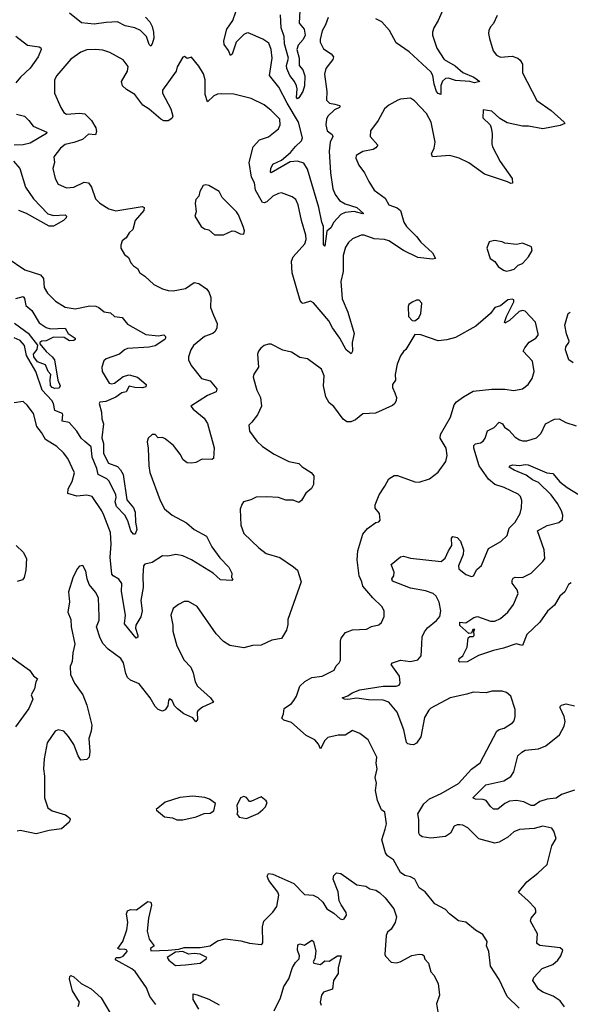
# Model space of a CAD drawing. Extents: x 2199565 to 2323334, y 894172 to 1018966.
# Tile 368 of 440: x 2290292 to 2294085, y 976881 to 983671. Entities that reach past the tile are written whole.
import ezdxf

# ---------------------------------------------------------------- set-up
doc = ezdxf.new("R2010")
doc.units = 0

msp = doc.modelspace()

# ---------------------------------------------------------------- linework, layer by layer
at = {"layer": '0CON10XD'}
for points in [[(2291158.6, 983688.6), (2291188.2, 983655), (2291204, 983624), (2291214, 983584), (2291215, 983542.5), (2291205, 983503.8), (2291195, 983488.8), (2291185, 983500), (2291164.6, 983555), (2291124.4, 983595), (2291084.7, 983614.7), (2291017.5, 983627.5), (2290965, 983655.3), (2290887.7, 983652.3), (2290805, 983640.7), (2290718.5, 983648.5), (2290635, 983715.2)], [(2292007.9, 983507.9), (2291965.9, 983535.9), (2291865, 983579.2), (2291855, 983578.6), (2291835, 983568.1), (2291783.5, 983516.5), (2291755, 983432), (2291745, 983424), (2291729.3, 983459.3), (2291699.7, 983499.7), (2291698.1, 983525), (2291717.8, 983605), (2291760.9, 983665), (2291782, 983725)], [(2292221.6, 983735), (2292216.2, 983646.2), (2292251.3, 983605), (2292258.5, 983565), (2292245.4, 983534.6), (2292210.3, 983495), (2292200.4, 983465), (2292217.2, 983405), (2292216.7, 983355), (2292241.8, 983325), (2292255.8, 983284.2), (2292254.4, 983215), (2292241.5, 983175), (2292215, 983132), (2292205, 983125.7), (2292197.8, 983135), (2292203.7, 983193.7), (2292199.1, 983215), (2292184.7, 983244.8), (2292153.8, 983285), (2292131.4, 983335), (2292130, 983355), (2292143.6, 983405), (2292115.4, 983505), (2292114.5, 983555), (2292093.9, 983615), (2292088.9, 983705)], [(2293211.7, 983748.3), (2293174.5, 983665), (2293144.5, 983615), (2293135.5, 983585), (2293136.5, 983565), (2293165.4, 983475), (2293215, 983396.7), (2293291.8, 983351.8), (2293345, 983306.2), (2293421.4, 983275), (2293462.5, 983245), (2293425, 983234.4), (2293393.5, 983243.5), (2293295, 983251.8), (2293245, 983268), (2293226.2, 983265), (2293205, 983245.8), (2293193, 983217), (2293193.8, 983153.8), (2293175, 983161.5), (2293162.7, 983175), (2293147.1, 983225), (2293138.8, 983285), (2293125, 983310.8), (2292975, 983448.9), (2292885, 983510.6), (2292840, 983595), (2292787.7, 983655), (2292745, 983675.9)], [(2293580.9, 983699.1), (2293556.2, 983645), (2293535, 983622.5), (2293523.8, 983595), (2293521.2, 983575), (2293529.3, 983540.7), (2293553.3, 983455), (2293577.5, 983425), (2293605, 983412), (2293685, 983418.1), (2293723.3, 983405), (2293740.6, 983390.6), (2293755.8, 983365), (2293755.6, 983305), (2293854.5, 983114.5), (2293953.4, 983043.4), (2294043.3, 982965), (2294046.7, 982955), (2294015, 982941.9), (2293895, 982917.1), (2293796.9, 982936.9), (2293755, 982937.1), (2293650.3, 982960.3), (2293598.7, 982988.7), (2293545, 983040), (2293485, 983050), (2293483.3, 982995), (2293532, 982945), (2293540.8, 982925), (2293547.5, 982885), (2293544, 982815), (2293549.2, 982795), (2293602.7, 982692.7), (2293684.2, 982575), (2293686.1, 982543.9), (2293675, 982540), (2293653.3, 982553.3), (2293495, 982605.7), (2293385, 982684.4), (2293318.8, 982715), (2293255, 982733.8), (2293135, 982725.7), (2293129.6, 982745), (2293147.5, 982785), (2293154.4, 982825), (2293126.9, 982965), (2293095, 983024), (2293012.1, 983112.1), (2292985, 983129.2), (2292915, 983122), (2292897.5, 983115), (2292835, 983080.8), (2292804.4, 983055.6), (2292762.5, 982975), (2292708.8, 982905), (2292706.2, 982865), (2292758.8, 982805), (2292745, 982786.2), (2292726.7, 982775), (2292655, 982761.8), (2292610, 982735), (2292607.1, 982715), (2292627.2, 982667.2), (2292667.5, 982615), (2292696, 982555), (2292734, 982495), (2292809.8, 982439.8), (2292834.6, 982394.6), (2292892.6, 982372.6), (2292915.5, 982355.5), (2292938.1, 982275), (2292955.7, 982245), (2293026.1, 982176.1), (2293055, 982135.7), (2293135, 982062.9), (2293155.8, 982024.2), (2293135, 982018.5), (2293035, 982030), (2292935, 982079.2), (2292835, 982145.4), (2292805, 982154.6), (2292735, 982159.2), (2292665, 982184.4), (2292644.4, 982185.6), (2292585, 982160), (2292556.6, 982133.4), (2292537.4, 982102.6), (2292520.4, 982045), (2292521.1, 981935), (2292504.5, 981865), (2292513.6, 981745), (2292552.5, 981655), (2292597, 981507), (2292582.5, 981445), (2292583.8, 981385), (2292575, 981366.7), (2292541.1, 981395), (2292498.2, 981475), (2292446, 981546), (2292422.1, 981595), (2292315, 981717.5), (2292295, 981728.9), (2292245, 981714), (2292235, 981718), (2292225, 981733.3), (2292170, 981925), (2292165.5, 982005), (2292175.4, 982034.6), (2292255.8, 982125.8), (2292265.4, 982155), (2292262.9, 982185), (2292232.9, 982285), (2292209.2, 982395), (2292195, 982430.8), (2292169.8, 982449.8), (2292095, 982475.7), (2292075, 982473.1), (2292035, 982453.6), (2291995, 982414.2), (2291975, 982407.5), (2291965, 982410.7), (2291916.7, 982495), (2291910.3, 982545), (2291889.1, 982585), (2291873.5, 982685), (2291899.2, 982795), (2291945, 982842.5), (2292006.9, 982863.1), (2292075, 982918), (2292086.9, 982945), (2292084.3, 982985), (2292025, 983044.4), (2291975, 983083.1), (2291887.4, 983127.4), (2291766.8, 983156.8), (2291685, 983160.4), (2291653.8, 983156.2)], [(2292418, 983685), (2292399.2, 983635), (2292375.6, 983594.4), (2292361.9, 983535), (2292361.4, 983515), (2292385, 983468.8), (2292438, 983435), (2292454.2, 983415), (2292450, 983395), (2292401.9, 983335), (2292391.5, 983295), (2292408.9, 983175), (2292406.5, 983115), (2292426, 983096), (2292462.6, 983087.4), (2292495, 983080), (2292500, 983075), (2292496, 983065), (2292461.3, 983048.7), (2292413.6, 983006.4), (2292404.6, 982985), (2292400.7, 982945), (2292409.1, 982905), (2292445, 982878.1), (2292448.9, 982865), (2292430.3, 982825), (2292424.1, 982765), (2292433.3, 982615), (2292449.5, 982505), (2292464.5, 982465), (2292494.1, 982424.1), (2292535, 982400.7), (2292614.2, 982375), (2292660, 982335), (2292655, 982331.2), (2292595, 982348.8), (2292535, 982340.9), (2292505, 982327.5), (2292455.4, 982275), (2292434.7, 982235), (2292408, 982212), (2292395, 982110), (2292385, 982120), (2292384.7, 982245), (2292372.4, 982275), (2292353.7, 982376.3), (2292275, 982640), (2292250.3, 982680.3), (2292205, 982694.2), (2292155, 982690.8), (2292025, 982614.7), (2292018.8, 982618.8), (2292021.1, 982645), (2292034.7, 982675.3), (2292095, 982702.3), (2292158.5, 982755), (2292192.7, 982797.3), (2292233.9, 982835), (2292239.4, 982855), (2292212.1, 982965), (2292134.1, 983095), (2292077.3, 983205), (2292012.7, 983285), (2292030.6, 983405), (2292025.3, 983465.3), (2292007.9, 983507.9)], [(2290265, 983556.2), (2290345.5, 983495.5), (2290425, 983484.3), (2290437.2, 983477.2), (2290440.6, 983465), (2290419.6, 983415), (2290363.5, 983336.5), (2290297.1, 983275), (2290266, 983235)], [(2291653.8, 983156.2), (2291629.1, 983145), (2291585, 983103.8), (2291569.3, 983155), (2291569.4, 983255), (2291557.4, 983297.4), (2291525, 983350), (2291475, 983412.5), (2291445, 983402.5), (2291426.4, 983416.4), (2291415, 983413.3), (2291376.2, 983345), (2291368.8, 983315), (2291276.2, 983185), (2291276.2, 983165), (2291332.2, 983055), (2291347.5, 983005), (2291339.7, 982990.3), (2291315.7, 982974.3), (2291285, 982973.1), (2291265, 982983.6), (2291185, 983054.4), (2291140.5, 983080.5), (2291084.2, 983155), (2291028.2, 983188.2), (2290999.4, 983215), (2290993.5, 983245), (2291035.7, 983315), (2291038.8, 983348.8), (2291004.5, 983394.5), (2290913.8, 983443.8), (2290865, 983459.5), (2290815, 983465.5), (2290755, 983461.8), (2290712.8, 983447.2), (2290645, 983398), (2290548.6, 983285), (2290532.9, 983255), (2290532.9, 983165), (2290574.3, 983065), (2290595, 983031.2), (2290615, 983020), (2290705, 983025.6), (2290740.5, 983020.5), (2290786.3, 982976.3), (2290815.5, 982925), (2290820.8, 982899.2), (2290815, 982877.5), (2290765, 982880.8), (2290723.8, 982845), (2290665, 982822.9), (2290605, 982808.9), (2290572.9, 982785), (2290527.5, 982725), (2290532.9, 982685), (2290520, 982645), (2290535.7, 982575), (2290556.9, 982536.9), (2290615, 982510.8), (2290665, 982516.9), (2290735, 982550.6), (2290765.8, 982545), (2290786.7, 982515), (2290814.6, 982434.6), (2290845, 982405.7), (2290905, 982367.1), (2290955, 982352.5), (2291135, 982382.9), (2291150, 982375), (2291146.9, 982355), (2291086.9, 982285), (2291072, 982225), (2291045, 982200), (2291025, 982166.7), (2290998.8, 982145), (2290988.8, 982115), (2290988.8, 982095), (2291015, 982052.5), (2291041.2, 982031.2), (2291058, 981995), (2291075, 981973.8), (2291102.5, 981955), (2291120, 981925), (2291153, 981903), (2291216.2, 981845), (2291275, 981814.2), (2291315, 981804.3), (2291348.3, 981801.7), (2291435, 981816), (2291495, 981859.2), (2291525, 981850.8), (2291578, 981815), (2291596, 981795), (2291608.8, 981755), (2291606, 981685), (2291626.1, 981633.9), (2291651.5, 981575), (2291648.9, 981545), (2291639.3, 981520.7), (2291623.6, 981506.4), (2291565.8, 981485), (2291489.2, 981425), (2291471.4, 981395), (2291454.2, 981345), (2291453.8, 981325), (2291474.2, 981285), (2291545, 981195.7), (2291605, 981180), (2291650, 981125), (2291645, 981103.8), (2291585, 981079.4), (2291470, 981005), (2291486.2, 980985), (2291563.3, 980923.3), (2291586.3, 980886.4), (2291631.7, 980718.3), (2291627.5, 980645), (2291615, 980638.8), (2291549.7, 980640.3), (2291505, 980618), (2291475, 980612), (2291445, 980616), (2291418.8, 980635), (2291398, 980675), (2291352.5, 980735), (2291295, 980781.2), (2291275, 980790), (2291245, 980787.5), (2291225, 980810), (2291205, 980810), (2291176.7, 980785), (2291169.5, 980760.5), (2291178, 980715), (2291180.8, 980595), (2291188.8, 980548.8), (2291259.2, 980355), (2291288.7, 980298.7), (2291342.5, 980255), (2291440.2, 980200.2), (2291494.2, 980155), (2291579.7, 980109.7), (2291616.3, 980036.3), (2291670.6, 979960.6), (2291732.2, 979895), (2291754.3, 979855), (2291750, 979825), (2291760, 979815), (2291753.6, 979803.6), (2291675, 979809.2), (2291624.3, 979855), (2291475, 979947.2), (2291415, 979974), (2291367.3, 979982.7), (2291311.5, 979971.5), (2291275, 979973.3), (2291205, 979926.9), (2291155, 979917.1), (2291145.7, 979905), (2291139.6, 979835), (2291142.5, 979755), (2291125.9, 979665), (2291136.3, 979595), (2291125.9, 979554.1), (2291091.6, 979495), (2291090.7, 979475), (2291105.5, 979424.5), (2291105, 979413.8), (2291095, 979407.1), (2291014.6, 979505), (2291020.6, 979565), (2290993.3, 979726.7), (2290996.3, 979783.6), (2290975, 979813.3), (2290935, 979834.7), (2290926.5, 979846.5), (2290914.7, 979964.7), (2290921.8, 980055), (2290918, 980135), (2290870.5, 980255), (2290856.9, 980285), (2290792.1, 980382.1), (2290755, 980391.5), (2290684.7, 980384.7), (2290624.4, 980404.4), (2290625.7, 980435), (2290653.2, 980486.8), (2290669.4, 980545), (2290624.5, 980644.5), (2290592.9, 980685), (2290546.7, 980726.7), (2290469.4, 980775), (2290443.1, 980825), (2290410, 980865), (2290386.5, 980955), (2290342.8, 981012.8), (2290315, 981037.5), (2290255, 981028.8)], [(2290270.3, 983020.3), (2290325, 983004.4), (2290355.6, 982975), (2290385, 982935.5), (2290478.8, 982895), (2290477.5, 982885), (2290365, 982820), (2290315, 982808.5), (2290255, 982805.8)], [(2290250, 982695), (2290292.5, 982645), (2290331.5, 982515), (2290387.5, 982435), (2290485, 982331.2), (2290525, 982320.6), (2290604.3, 982324.3), (2290614, 982315), (2290611.4, 982305), (2290593.1, 982285), (2290525, 982247.5), (2290495, 982247.5), (2290340, 982335), (2290285, 982355.9)], [(2291635, 982186.2), (2291695, 982186.7), (2291756.4, 982213.6), (2291775, 982213.3), (2291810, 982195), (2291835, 982192.5), (2291840, 982215), (2291832.5, 982245), (2291800, 982325), (2291786, 982345), (2291686.7, 982445), (2291665, 982486.7), (2291595, 982527.5), (2291575, 982532.5), (2291555, 982527.5), (2291533.3, 982485), (2291526.1, 982453.9), (2291505, 982430), (2291500, 982405), (2291507.5, 982345), (2291497.5, 982315), (2291542.5, 982245), (2291565, 982227.5), (2291595, 982221.2), (2291635, 982186.2)], [(2293645, 981937.5), (2293675, 981943.3), (2293698.8, 981951.2), (2293725, 981977.5), (2293755, 981990), (2293797.5, 982035), (2293821.7, 982078.3), (2293816.7, 982105), (2293755, 982130), (2293715, 982121.2), (2293635, 982128.8), (2293615, 982138), (2293563, 982147), (2293525, 982140), (2293510, 982095), (2293532.5, 982025), (2293565, 982002.5), (2293588.3, 981968.3), (2293625, 981943.3), (2293645, 981937.5)], [(2290205, 982027.5), (2290326.4, 981946.4), (2290435, 981911.5), (2290456.4, 981885), (2290460.9, 981825), (2290484.4, 981785), (2290538.8, 981728.8), (2290605, 981689.5), (2290675, 981677.3), (2290775, 981697.8), (2290817.5, 981695), (2290837.2, 981687.2), (2290875, 981655.8), (2290918.3, 981648.3), (2290945, 981623.8), (2290996.9, 981616.9), (2291035, 981570.8), (2291160.3, 981500.3), (2291245, 981490), (2291285, 981496.5), (2291296.4, 981486.4), (2291297.5, 981475), (2291291.2, 981465), (2291225, 981422.3), (2291185, 981413.3), (2291035, 981403.5), (2291014, 981395), (2290980, 981365), (2290888.3, 981331.7), (2290871.4, 981318.6), (2290857.5, 981275), (2290860.6, 981245), (2290907.5, 981165), (2290925, 981159.6), (2290945, 981163.8), (2291005, 981211.1), (2291045, 981221.3), (2291102.5, 981205), (2291163.3, 981155), (2291160, 981140), (2291137.1, 981132.9), (2291085.5, 981134.5), (2291045, 981143.8), (2291025, 981105.6), (2290995, 981096.9), (2290955, 981066.8), (2290885, 981036.8), (2290845, 981033.3), (2290838.8, 981025), (2290854.5, 980965), (2290858.6, 980918.6), (2290868.5, 980885), (2290856.9, 980786.9), (2290868.5, 980748.5), (2290870.2, 980680.2), (2290903.6, 980613.6), (2290965, 980590), (2290987, 980567), (2291005.4, 980535.4), (2291030.1, 980360.1), (2291075, 980304.5), (2291088, 980275), (2291089.7, 980205), (2291100, 980155), (2291086.6, 980123.4), (2291075, 980124.2), (2291056.9, 980145), (2291037.3, 980215), (2291015.8, 980255), (2290959.2, 980315), (2290950.2, 980345), (2290956.7, 980375), (2290953.8, 980395), (2290908.8, 980488.8), (2290892.1, 980505), (2290831.8, 980535), (2290823.9, 980575), (2290791.3, 980655), (2290785.2, 980725.2), (2290741, 980761), (2290715.4, 980785), (2290685, 980834.4), (2290632.2, 980892.2), (2290585, 980902), (2290590, 980945), (2290585.9, 980955.9), (2290534.6, 980975), (2290524.3, 981025), (2290514.3, 981045), (2290446.3, 981116.3), (2290403.3, 981245), (2290339.4, 981355), (2290325.8, 981425), (2290295, 981457.6), (2290255, 981476.2)], [(2290265, 981747.8), (2290315, 981761.8), (2290325, 981748.8), (2290335, 981699.4), (2290374.5, 981665), (2290425, 981579.2), (2290475, 981548.6), (2290505, 981539.5), (2290605, 981544.2), (2290625.9, 981505.9), (2290673.3, 981475), (2290674.3, 981465), (2290665, 981459.1), (2290635, 981456.5), (2290598.9, 981478.9), (2290525, 981482.6), (2290475, 981455.8), (2290445, 981453.1), (2290430, 981445), (2290431.4, 981435), (2290475, 981383.4), (2290515.4, 981345.4), (2290531.1, 981325), (2290555.7, 981185.7), (2290570.6, 981145), (2290565, 981130), (2290535, 981128.5), (2290515, 981135.5), (2290505, 981149.2), (2290501.4, 981188.6), (2290506.2, 981225), (2290489.2, 981245), (2290470.2, 981290.2), (2290415, 981311.6), (2290390.4, 981345), (2290386.8, 981365), (2290413, 981397), (2290417.4, 981427.4), (2290360.4, 981500.4), (2290256.1, 981576.1)], [(2292810.3, 978089.7), (2292818.6, 978125), (2292806.7, 978205), (2292785, 978222.5), (2292757.5, 978287.5), (2292744, 978355), (2292750, 978405), (2292740, 978445), (2292754.3, 978505), (2292748.6, 978545), (2292752.5, 978585), (2292693.3, 978705), (2292635, 978748), (2292585, 978768.8), (2292535, 978737.5), (2292485, 978737.5), (2292415, 978720), (2292395, 978700), (2292365, 978642.5), (2292349.6, 978675), (2292325, 978704.3), (2292264.4, 978734.4), (2292163.8, 978825), (2292111.1, 978841.1), (2292098, 978855), (2292110, 978885), (2292115, 978920), (2292165, 978955.8), (2292181.4, 978975), (2292198.6, 979005), (2292222.5, 979075), (2292256.2, 979106.2), (2292305, 979135.6), (2292375, 979142.9), (2292458, 979185), (2292471.2, 979215), (2292492, 979235), (2292502, 979255), (2292501.8, 979385), (2292507.5, 979405), (2292536, 979445), (2292585.6, 979464.4), (2292681.2, 979468.8), (2292715, 979486), (2292765, 979498.8), (2292783.8, 979515), (2292803.3, 979555), (2292802.5, 979595), (2292785.8, 979625), (2292724.6, 979684.6), (2292655.4, 979765), (2292649.4, 979795), (2292630, 979835), (2292617.1, 979945), (2292621.3, 980008.7), (2292655.9, 980124.1), (2292688.3, 980161.7), (2292745, 980202.5), (2292765, 980207.5), (2292775, 980220), (2292771.2, 980265), (2292741.7, 980301.7), (2292740, 980325), (2292769.2, 980395), (2292808, 980455), (2292835, 980504), (2292872.1, 980527.9), (2292895, 980528.6), (2293015, 980482.9), (2293045, 980482.5), (2293115, 980504), (2293175, 980550), (2293226.7, 980625), (2293235.8, 980665), (2293230, 980715), (2293189.6, 980785), (2293190, 980810), (2293260.3, 980929.7), (2293285.7, 981015), (2293302, 981035), (2293349.4, 981070.6), (2293415, 981110), (2293545, 981121.9), (2293635, 981122), (2293695, 981114), (2293755, 981126.2), (2293794.2, 981155.8), (2293823, 981197), (2293836.9, 981245), (2293825.6, 981315), (2293761.2, 981385), (2293771.2, 981408.8), (2293802.3, 981447.7), (2293846.7, 981475), (2293863.8, 981495), (2293864, 981505), (2293844.3, 981585), (2293775, 981660), (2293755, 981665.8), (2293731.7, 981658.3), (2293665, 981596.2), (2293635, 981577.5), (2293632.7, 981582.7), (2293645.8, 981625), (2293695.8, 981725), (2293695, 981740), (2293685, 981743.3), (2293655, 981740), (2293603.6, 981696.4), (2293565, 981686.2), (2293534.2, 981645.8), (2293435, 981556.7), (2293295, 981480), (2293235, 981463.1), (2293175, 981455.7), (2293055, 981497.5), (2293015, 981500), (2292953, 981397), (2292935, 981382.5), (2292915, 981352.5), (2292891.2, 981295), (2292877.5, 981225), (2292881.2, 981185), (2292860, 981155), (2292860.8, 981135), (2292876.8, 981096.8), (2292887.1, 981065), (2292885.7, 981045), (2292876.5, 981023.5), (2292859.7, 981010.3), (2292742.3, 980957.7), (2292655, 980952.5), (2292605, 980910.8), (2292573, 980897), (2292545, 980897.5), (2292520.8, 980915), (2292455, 981003.8), (2292425, 981028.8), (2292400.2, 981070.2), (2292385.7, 981145), (2292388.6, 981215), (2292370.9, 981260.9), (2292275, 981331.2), (2292221.2, 981341.2), (2292165, 981378), (2292105, 981391.2), (2292025, 981432.5), (2292005, 981433.3), (2291975, 981423.3), (2291953.3, 981405), (2291936.7, 981385), (2291930, 981365), (2291936.7, 981275), (2291904.1, 981225.9), (2291900, 981205), (2291925.8, 981115), (2291950.8, 981065), (2291957.5, 981005), (2291930.8, 980945), (2291890, 980895), (2291870, 980875), (2291875, 980832.5), (2291925, 980763.8), (2291965, 980728), (2292044.3, 980674.3), (2292145, 980624), (2292215, 980610), (2292237, 980587), (2292299.1, 980549.1), (2292318.8, 980525), (2292316, 980465), (2292302.7, 980437.3), (2292264, 980405), (2292232.5, 980355), (2292215, 980342.5), (2292175, 980357.5), (2292125, 980358), (2292075, 980375.8), (2291995, 980381.4), (2291921.7, 980378.3), (2291885, 980360), (2291833.3, 980345), (2291821.4, 980328.6), (2291811.2, 980295), (2291816, 980185), (2291836.9, 980126.9), (2291939.7, 980029.7), (2291990.9, 979990.9), (2292085, 979962), (2292177.4, 979897.4), (2292206, 979875), (2292231.2, 979795), (2292138.8, 979535), (2292138.8, 979501.2), (2292128.8, 979461.2), (2292095, 979403.8), (2292028.3, 979391.7), (2291955, 979358), (2291895, 979355.8), (2291835, 979338.6), (2291740, 979355), (2291695, 979382.9), (2291645.7, 979435), (2291514.4, 979624.4), (2291455, 979658.8), (2291425, 979658.8), (2291385, 979638), (2291350.3, 979609.7), (2291332, 979565), (2291347.5, 979495), (2291347.5, 979455), (2291374.2, 979354.2), (2291425, 979253.8), (2291470, 979205), (2291486.7, 979166.7), (2291500, 979105), (2291515.7, 979075), (2291607.5, 978995), (2291627.5, 978965), (2291550.3, 978929.7), (2291518.8, 978905), (2291514.1, 978894.1), (2291516, 978844), (2291505, 978830), (2291485.7, 978855.7), (2291423.3, 978885), (2291379.7, 978919.7), (2291359.5, 978939.5), (2291342.5, 978975), (2291325, 978986.7), (2291317.5, 978975), (2291311.7, 978938.3), (2291295, 978912.5), (2291275, 978902.5), (2291245, 978913.8), (2291225, 978933.8), (2291190.6, 978995), (2291115, 979092), (2291055, 979115.5), (2291034.1, 979134.1), (2291022.4, 979162.4), (2291008.1, 979235), (2290988, 979265), (2290900.6, 979330.6), (2290866.3, 979366.3), (2290847.1, 979405), (2290820.8, 979485), (2290839.1, 979530.9), (2290840, 979555), (2290834.2, 979685), (2290815, 979723.8), (2290770.8, 979775), (2290756, 979815), (2290747.3, 979867.3), (2290726.4, 979906.4), (2290705, 979902.5), (2290687.5, 979885), (2290658.3, 979821.7), (2290629.2, 979725), (2290636.1, 979656.1), (2290624, 979585), (2290643.3, 979535), (2290646.7, 979485), (2290671.4, 979365), (2290658.6, 979305), (2290654.2, 979245.8), (2290638.8, 979211.2), (2290641.2, 979155), (2290670, 979095), (2290726.9, 979015), (2290753.8, 978945), (2290788.1, 978805), (2290784.3, 978765), (2290768.1, 978715), (2290775.5, 978625), (2290770.8, 978585), (2290755, 978570), (2290713.8, 978565), (2290693.8, 978593.8), (2290665, 978672), (2290628.9, 978728.9), (2290595, 978763.8), (2290556.7, 978773.3), (2290535.9, 978764.1), (2290482, 978685), (2290460.8, 978575), (2290455.9, 978504.1), (2290462, 978455), (2290464, 978305), (2290486.2, 978235), (2290516.7, 978215), (2290608, 978188), (2290638, 978165), (2290640, 978155), (2290631.7, 978138.3), (2290579.5, 978090.5), (2290495, 978079.4), (2290405, 978056.5), (2290295, 978078.6), (2290275, 978074.2)], [(2293015, 981593.3), (2293042.5, 981615), (2293056.4, 981643.6), (2293062.5, 981715), (2293045, 981737.5), (2293025, 981737.5), (2292995, 981722.5), (2292973.6, 981706.4), (2292967, 981693), (2292970, 981625), (2292995, 981596.7), (2293015, 981593.3)], [(2294105.4, 981305.4), (2294074.5, 981324.5), (2294051.9, 981395), (2294054.4, 981415), (2294075.9, 981444.1), (2294077.3, 981455), (2294058.2, 981505), (2294047.5, 981565), (2294070, 981645), (2294085, 981654.3)], [(2293061.5, 979365), (2293063.8, 979415), (2293080.1, 979449.9), (2293101.9, 979478.1), (2293163.1, 979526.9), (2293185.6, 979555), (2293193.3, 979595), (2293182.5, 979655), (2293160, 979695), (2293140, 979715), (2293086.8, 979733.2), (2292985, 979750.4), (2292859.7, 979799.7), (2292855.7, 979815), (2292868.6, 979835), (2292870.5, 979860.5), (2292850, 979915), (2292914.2, 979965.8), (2292935, 979970.8), (2292985, 979957.8), (2293195, 979935.3), (2293222.3, 979957.7), (2293245, 980008), (2293270, 980045), (2293267.5, 980095), (2293275, 980106.7), (2293305, 980101.2), (2293329.4, 980075), (2293350, 980015), (2293348, 979982), (2293314.4, 979905), (2293318, 979885), (2293365, 979846), (2293405, 979831.2), (2293417.5, 979835), (2293441.2, 979878.8), (2293472.7, 979907.3), (2293520.8, 980025), (2293606.4, 980073.6), (2293650.8, 980115), (2293664.6, 980165.4), (2293705.6, 980205), (2293738.6, 980265), (2293748.6, 980305), (2293750.8, 980355), (2293741.9, 980381.9), (2293725, 980398), (2293630, 980445), (2293565, 980466.2), (2293522.2, 980502.2), (2293458, 980595), (2293420.8, 980715), (2293420.5, 980735), (2293432, 980745), (2293466.6, 980753.4), (2293484.3, 980765), (2293498.5, 980785), (2293513.5, 980836.5), (2293561.5, 980858.5), (2293595, 980896.1), (2293616.9, 980885), (2293632, 980862), (2293660.7, 980840.7), (2293705, 980792), (2293735, 980774.2), (2293755, 980766), (2293785.9, 980765.9), (2293853.1, 980786.9), (2293885, 980820), (2293915, 980884), (2293975, 980915.6), (2294007.9, 980917.9), (2294055, 980894.2), (2294125, 980870)], [(2294091.8, 979788.2), (2294071.9, 979775), (2294048.1, 979725), (2294013.9, 979696.1), (2293975.8, 979634.2), (2293927.8, 979592.2), (2293874, 979516), (2293785, 979430.8), (2293755, 979355.6), (2293712.1, 979367.9), (2293625, 979336.5), (2293555, 979321.9), (2293452.6, 979287.4), (2293375, 979243.6), (2293325, 979239.4), (2293317, 979247), (2293320.5, 979265), (2293345.3, 979284.7), (2293374.4, 979345), (2293381.7, 979408.3), (2293393, 979417), (2293415, 979417.5), (2293422.5, 979425), (2293420, 979455), (2293426.7, 979466.7), (2293412.5, 979465), (2293405, 979440), (2293385, 979437.5), (2293325, 979494), (2293325, 979515.8), (2293365, 979512.5), (2293373.3, 979516.7), (2293421.1, 979548.9), (2293445, 979556.1), (2293535, 979523.8), (2293565, 979523.5), (2293605, 979541.9), (2293654.7, 979585.3), (2293693, 979637), (2293726.5, 979715), (2293718.6, 979738.6), (2293685.6, 979785), (2293684.4, 979805.6), (2293690.5, 979819.5), (2293705, 979826.9), (2293755, 979824.5), (2293815, 979854.5), (2293895.6, 979935), (2293908.5, 979955), (2293904.6, 980015), (2293858.5, 980145), (2293925, 980182.9), (2294007, 980203), (2294030.6, 980225), (2294032.5, 980255), (2294025.4, 980285), (2293997.5, 980335), (2293953.3, 980395), (2293865, 980480.2), (2293825, 980498.3), (2293780.2, 980530.2), (2293698.1, 980565), (2293664, 980586), (2293668, 980595), (2293688.8, 980601.2), (2293735, 980595.9), (2293775, 980604), (2293795, 980601.8), (2293924.2, 980545.8), (2293965, 980541.2), (2294012.2, 980485), (2294063.1, 980445), (2294145, 980394.5)], [(2290268.8, 980045), (2290315, 980000), (2290339.2, 979955), (2290334.4, 979875), (2290321.9, 979825), (2290311.5, 979808.5), (2290275, 979796.7)], [(2294044.2, 976864.2), (2294016.2, 976905), (2293966.4, 976936.4), (2293895, 976964.5), (2293865.7, 976985), (2293825.8, 977045), (2293832.9, 977065), (2293892.2, 977127.8), (2293965, 977155.8), (2294000, 977185), (2294020.8, 977215), (2294033.3, 977255), (2294015, 977271.2), (2293875, 977287.5), (2293858.3, 977298.3), (2293854.3, 977305), (2293858.1, 977368.1), (2293811.4, 977455), (2293815.8, 977474.2), (2293846.7, 977515), (2293848.3, 977528.3), (2293843.3, 977545), (2293794.1, 977594.1), (2293727.1, 977655), (2293784.6, 977725.4), (2293861.2, 977785), (2293924.5, 977845.5), (2293958, 977975), (2293987.5, 978025), (2293972.5, 978075), (2293957.5, 978095), (2293895, 978108.9), (2293835, 978092.7), (2293735, 978086.7), (2293695, 978069.4), (2293655, 978034.3), (2293595, 977998.6), (2293565, 977992.2), (2293455, 978022.2), (2293379.1, 978099.1), (2293345.5, 978115.5), (2293325, 978118.1), (2293305, 978119.2), (2293285, 978110), (2293258.6, 978061.4), (2293225, 978039.2), (2293125, 978028), (2293065, 978036.2), (2293047.3, 978047.3), (2293041.1, 978061.1), (2293040.7, 978155), (2293035.5, 978195), (2293076.5, 978263.5), (2293115, 978297.8), (2293195, 978333.8), (2293315, 978403.5), (2293405, 978503.3), (2293465, 978546), (2293580, 978765), (2293595, 978775.8), (2293630, 978785), (2293686.8, 978823.2), (2293698, 978835), (2293705.7, 978865), (2293704.3, 978915), (2293675.7, 979005), (2293645, 979031.2), (2293615, 979041.2), (2293545, 979040), (2293505, 979030), (2293415, 979034.2), (2293371.1, 979018.9), (2293257.5, 978995), (2293125, 978924.2), (2293110.2, 978909.8), (2293080.7, 978859.3), (2293055.4, 978724.6), (2293025, 978682), (2293005, 978671.2), (2292985, 978672), (2292965, 978678), (2292957.6, 978687.6), (2292937.5, 978775), (2292892.7, 978895), (2292835.2, 978965.2), (2292795, 978979.2), (2292695, 978980.8), (2292615, 978991.8), (2292553.2, 978983.2), (2292530, 978985), (2292512.5, 978995), (2292551.8, 979008.2), (2292582, 979028), (2292635, 979050.5), (2292795, 979076), (2292884.5, 979075.5), (2292905, 979082.5), (2292913, 979097), (2292908.5, 979145), (2292850.8, 979225), (2292861.2, 979235), (2292915, 979254.4), (2292985, 979245.8), (2293035, 979257.5), (2293058.6, 979285), (2293061.5, 979365)], [(2290228.9, 979278.9), (2290358.6, 979185), (2290387, 979147), (2290414, 979125), (2290402.2, 979105), (2290395, 979057.5), (2290370, 979015), (2290382.5, 978985), (2290355, 978921.2), (2290264, 978795)], [(2294115, 978358.2), (2294025, 978328.5), (2293988, 978302), (2293925, 978296.1), (2293875, 978280.8), (2293835, 978253.2), (2293815, 978252.5), (2293765, 978276.5), (2293715, 978287.5), (2293665, 978282.5), (2293635, 978266.5), (2293585, 978226.7), (2293555, 978227.8), (2293534.4, 978245), (2293505, 978287.1), (2293485, 978294.5), (2293432.5, 978295), (2293413.8, 978305), (2293502, 978395), (2293627.9, 978422.1), (2293675, 978452.5), (2293695.4, 978485), (2293724.6, 978595.4), (2293750.2, 978619.8), (2293775, 978633.3), (2293865, 978642.5), (2293915.5, 978664.5), (2294010.3, 978739.7), (2294041.7, 978798.3), (2294049.1, 978830.9), (2294043.5, 978865), (2294015.7, 978925), (2294014.5, 978935.5), (2294025, 978944), (2294055.8, 978954.2), (2294115, 978939.1)], [(2291415, 978152.5), (2291507, 978173), (2291563, 978197), (2291605, 978200), (2291630, 978215), (2291640, 978265), (2291600, 978295), (2291567, 978307), (2291485, 978315.7), (2291395, 978307.5), (2291295, 978275.5), (2291232.5, 978225), (2291235, 978220), (2291290, 978175), (2291345, 978166.7), (2291375, 978153.3), (2291415, 978152.5)], [(2291855, 978162.5), (2291935, 978197.5), (2291967.5, 978225), (2291986.1, 978243.9), (2291997.5, 978272.5), (2291990, 978285), (2291955, 978310.8), (2291885, 978280), (2291875, 978280), (2291855, 978306.7), (2291835, 978313.3), (2291812.5, 978305), (2291788.3, 978251.7), (2291792.5, 978205), (2291787.5, 978195), (2291805, 978172.5), (2291855, 978162.5)], [(2293733.3, 976855), (2293650.6, 976935), (2293595, 977053.3), (2293534.2, 977145), (2293523.3, 977245), (2293507.5, 977285), (2293512.5, 977315), (2293481.7, 977361.7), (2293431.7, 977391.7), (2293365, 977447.5), (2293315, 977457.5), (2293252, 977505), (2293225, 977535.8), (2293152.5, 977575), (2293085.7, 977655.7), (2293045, 977683.3), (2293013.3, 977745), (2292985, 977760), (2292945, 977768.8), (2292915, 977790), (2292867.2, 977877.2), (2292825, 977905.8), (2292811.9, 977925), (2292785.6, 978015), (2292810.3, 978089.7)], [(2291230.9, 976880.9), (2291189.4, 976935), (2291165.6, 976995), (2291087, 977107), (2291065, 977125.7), (2290957.5, 977185), (2290950, 977195), (2290960, 977205), (2290985, 977204), (2291005, 977212.9), (2291032.5, 977245), (2291030, 977255), (2291015, 977262.5), (2290985, 977260), (2290967.5, 977265), (2291003.3, 977315), (2291030, 977395), (2291036.5, 977445), (2291027.5, 977505), (2291034, 977525), (2291055, 977534.3), (2291096.6, 977533.4), (2291175, 977590), (2291196.1, 977586.1), (2291199.2, 977565), (2291179.1, 977475), (2291170.5, 977385), (2291185, 977331.2), (2291217.5, 977285), (2291192.9, 977265), (2291195, 977250.8), (2291315, 977253.8), (2291388.1, 977261.9), (2291425, 977273.3), (2291457.3, 977272.7), (2291535, 977273.5), (2291605, 977284.3), (2291655, 977318), (2291708.3, 977331.7), (2291815, 977318.9), (2291875, 977302.9), (2291955, 977294.4), (2291961.7, 977298.3), (2291967.5, 977305), (2291964, 977415), (2291973.8, 977455), (2292035, 977516.7), (2292063.8, 977555), (2292076.8, 977633.2), (2292069.2, 977655), (2292007.1, 977735), (2291996.2, 977765), (2292005, 977782.5), (2292035, 977779.2), (2292180.8, 977715), (2292255, 977637.5), (2292314.2, 977634.2), (2292345, 977618), (2292381.2, 977585), (2292408.8, 977538.8), (2292455, 977510), (2292500.5, 977470.5), (2292515, 977466.7), (2292528.3, 977471.7), (2292543.3, 977495), (2292540, 977515), (2292507, 977567), (2292493.8, 977595), (2292485, 977657.5), (2292451.4, 977745), (2292455, 977770), (2292475, 977788), (2292505, 977783.3), (2292615, 977705.7), (2292675.6, 977695.6), (2292705, 977678), (2292745, 977668), (2292771.7, 977651.7), (2292810, 977615), (2292869.7, 977539.7), (2292887.5, 977485), (2292879.2, 977445), (2292850.3, 977399.7), (2292825, 977378.8), (2292815.7, 977355), (2292808, 977225), (2292812.1, 977212.1), (2292851.7, 977171.7), (2292885, 977166.7), (2292912.5, 977175), (2292992.5, 977217.5), (2293045, 977228), (2293065, 977225.8), (2293075, 977216.7), (2293082.7, 977192.7), (2293107.5, 977165), (2293123.8, 977105), (2293145, 977082.5), (2293174.2, 977025), (2293184, 976945), (2293164, 976885), (2293173.8, 976815)], [(2292045, 976836), (2292089.4, 976925), (2292110.9, 977005), (2292145, 977057.5), (2292171.8, 977135), (2292191.6, 977168.4), (2292217.3, 977195), (2292218.9, 977215), (2292205.6, 977255), (2292208.8, 977291.2), (2292221.7, 977298.3), (2292255, 977288), (2292303.6, 977323.6), (2292315.6, 977315), (2292333, 977247), (2292326, 977195), (2292314, 977175), (2292317.5, 977165), (2292365, 977156.2), (2292395, 977180), (2292425, 977178), (2292482, 977215), (2292505.7, 977215), (2292486.4, 977135), (2292486.5, 977093.5), (2292453.5, 977045), (2292446.2, 976985), (2292384.3, 976965), (2292370.8, 976945), (2292360.8, 976895), (2292368, 976875)], [(2291365, 977149.6), (2291435, 977154.5), (2291535.5, 977164.5), (2291576.7, 977195), (2291580, 977205), (2291535, 977226.2), (2291495, 977231.1), (2291455, 977227.5), (2291415, 977244.6), (2291365, 977240.8), (2291308, 977205), (2291319.5, 977185), (2291365, 977149.6)], [(2290694.3, 976865.7), (2290703.8, 976895), (2290655.5, 976975), (2290636, 977055), (2290636.7, 977073.3), (2290645, 977080), (2290665, 977070.8), (2290715, 977025.7), (2290785, 976988.6), (2290854.3, 976925), (2290942.5, 976775)], [(2291527.1, 976847.1), (2291486.2, 976915), (2291487.5, 976952.5), (2291515, 976947.5), (2291595, 976915.7), (2291665, 976877.1)]]:
    msp.add_lwpolyline(points, dxfattribs=at)

doc.saveas('drawing.dxf')
